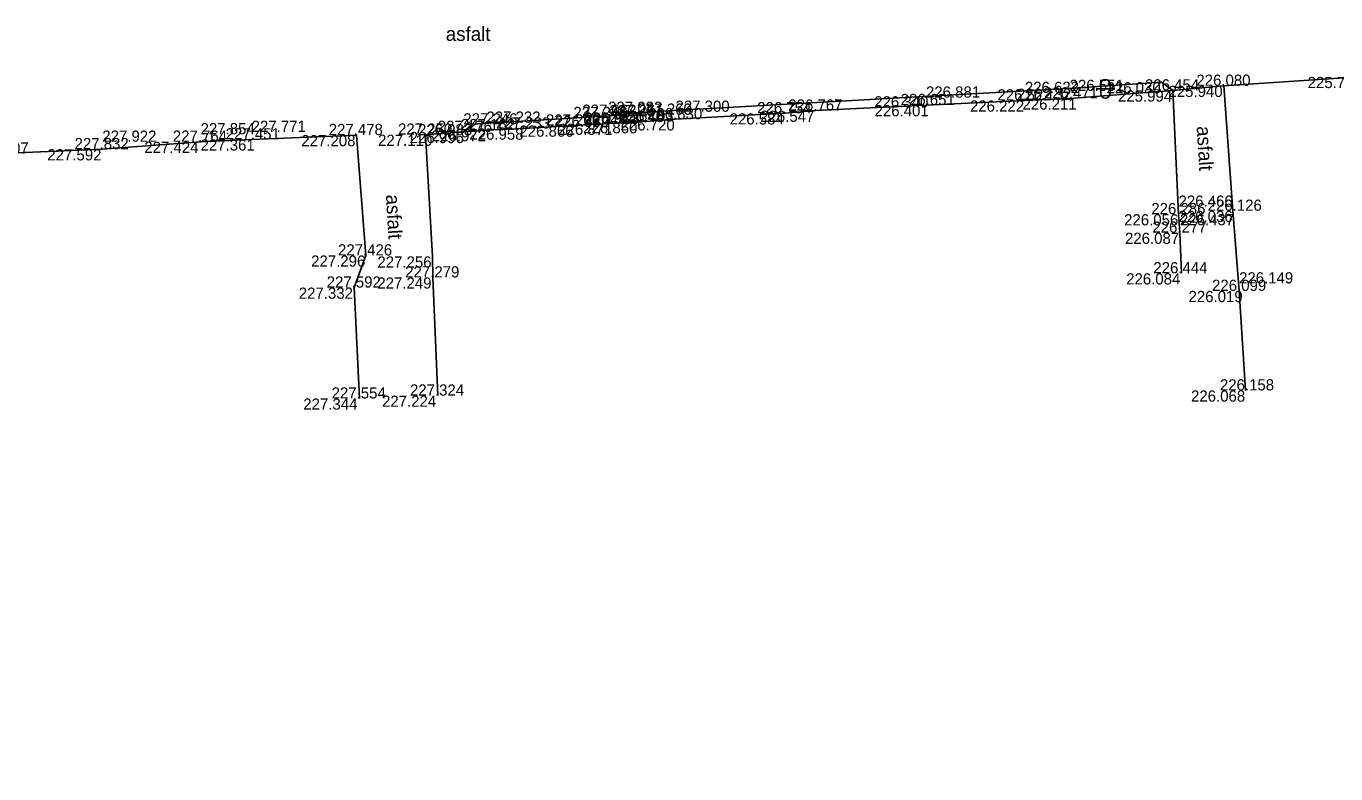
# Model space of a CAD drawing. Extents: x -599516 to -599132, y -1163668 to -1163119.
# Drawn here: x -599403.85 to -599368.79, y -1163357.69 to -1163337.65 of the extents above; entities that cross this region are included whole.
import ezdxf

# ---------------------------------------------------------------- set-up
doc = ezdxf.new("R2010")
doc.units = 0
for name, color, linetype in [('Bod-oznac1', 7, 'Continuous'), ('Bod-oznac2', 7, 'Continuous'), ('Bod-oznac3', 7, 'Continuous'), ('Bod-vyska1', 7, 'Continuous'), ('Bod-vyska2', 7, 'Continuous'), ('Bod-vyska3', 7, 'Continuous'), ('Z_cela-hrobu-dolni-linie', 7, 'Continuous'), ('Z_cela-hrobu-horni-linie', 7, 'Continuous'), ('Z_chodnik', 7, 'Continuous'), ('Z_komunikace', 7, 'Continuous'), ('Z_kultury-znacky', 7, 'Continuous'), ('Z_popis-budov-povrchu', 7, 'Continuous'), ('Z_zpevnene-plochy', 7, 'Continuous')]:
    doc.layers.add(name, color=color, linetype=linetype)

msp = doc.modelspace()

# ---------------------------------------------------------------- linework, layer by layer
at = {"layer": 'Bod-oznac1'}
for p, q in [((-599375.956, -1163339.325), (-599375.956, -1163339.325)), ((-599373.457, -1163339.151), (-599373.457, -1163339.151)), ((-599371.786, -1163339.248), (-599371.786, -1163339.248)), ((-599379.665, -1163339.528), (-599379.665, -1163339.528)), ((-599377.111, -1163339.64), (-599377.111, -1163339.64)), ((-599375.913, -1163339.587), (-599375.913, -1163339.587)), ((-599373.149, -1163339.373), (-599373.149, -1163339.373)), ((-599388.227, -1163340.052), (-599388.227, -1163340.052)), ((-599387.531, -1163339.973), (-599387.531, -1163339.973)), ((-599386.498, -1163339.909), (-599386.498, -1163339.909)), ((-599383.536, -1163339.985), (-599383.536, -1163339.985)), ((-599382.715, -1163339.914), (-599382.715, -1163339.914)), ((-599379.76, -1163339.765), (-599379.76, -1163339.765)), ((-599391.903, -1163340.274), (-599391.903, -1163340.274)), ((-599390.528, -1163340.393), (-599390.528, -1163340.393)), ((-599389.2, -1163340.313), (-599389.2, -1163340.313)), ((-599388.238, -1163340.263), (-599388.238, -1163340.263)), ((-599387.48, -1163340.223), (-599387.48, -1163340.223)), ((-599386.467, -1163340.145), (-599386.467, -1163340.145)), ((-599399.184, -1163340.747), (-599399.184, -1163340.747)), ((-599397.816, -1163340.684), (-599397.816, -1163340.684)), ((-599395.005, -1163340.569), (-599395.005, -1163340.569)), ((-599393.157, -1163340.558), (-599393.157, -1163340.558)), ((-599392.148, -1163340.484), (-599392.148, -1163340.484)), ((-599391.53, -1163340.437), (-599391.53, -1163340.437)), ((-599401.816, -1163340.947), (-599401.816, -1163340.947)), ((-599372.996, -1163342.689), (-599372.996, -1163342.689)), ((-599371.54, -1163342.598), (-599371.54, -1163342.598)), ((-599372.96, -1163343.185), (-599372.96, -1163343.185)), ((-599394.762, -1163343.795), (-599394.762, -1163343.795)), ((-599392.977, -1163343.82), (-599392.977, -1163343.82)), ((-599372.919, -1163344.273), (-599372.919, -1163344.273)), ((-599392.968, -1163344.384), (-599392.968, -1163344.384)), ((-599395.071, -1163344.655), (-599395.071, -1163344.655)), ((-599371.376, -1163344.745), (-599371.376, -1163344.745)), ((-599371.205, -1163347.412), (-599371.205, -1163347.412)), ((-599394.928, -1163347.628), (-599394.928, -1163347.628)), ((-599392.83, -1163347.551), (-599392.83, -1163347.551))]:
    msp.add_line(p, q, dxfattribs=at)
at = {"layer": 'Bod-oznac2'}
for p, q in [((-599371.786, -1163339.248), (-599371.786, -1163339.248)), ((-599377.111, -1163339.64), (-599377.111, -1163339.64)), ((-599375.913, -1163339.587), (-599375.913, -1163339.587)), ((-599373.149, -1163339.373), (-599373.149, -1163339.373)), ((-599388.227, -1163340.052), (-599388.227, -1163340.052)), ((-599387.531, -1163339.973), (-599387.531, -1163339.973)), ((-599383.536, -1163339.985), (-599383.536, -1163339.985)), ((-599382.715, -1163339.914), (-599382.715, -1163339.914)), ((-599379.76, -1163339.765), (-599379.76, -1163339.765)), ((-599390.528, -1163340.393), (-599390.528, -1163340.393)), ((-599389.2, -1163340.313), (-599389.2, -1163340.313)), ((-599388.238, -1163340.263), (-599388.238, -1163340.263)), ((-599387.48, -1163340.223), (-599387.48, -1163340.223)), ((-599386.467, -1163340.145), (-599386.467, -1163340.145)), ((-599399.184, -1163340.747), (-599399.184, -1163340.747)), ((-599397.816, -1163340.684), (-599397.816, -1163340.684)), ((-599395.005, -1163340.569), (-599395.005, -1163340.569)), ((-599393.157, -1163340.558), (-599393.157, -1163340.558)), ((-599392.148, -1163340.484), (-599392.148, -1163340.484)), ((-599391.53, -1163340.437), (-599391.53, -1163340.437)), ((-599401.816, -1163340.947), (-599401.816, -1163340.947)), ((-599372.996, -1163342.689), (-599372.996, -1163342.689)), ((-599371.54, -1163342.598), (-599371.54, -1163342.598)), ((-599372.96, -1163343.185), (-599372.96, -1163343.185)), ((-599394.762, -1163343.795), (-599394.762, -1163343.795)), ((-599372.919, -1163344.273), (-599372.919, -1163344.273)), ((-599392.968, -1163344.384), (-599392.968, -1163344.384)), ((-599395.071, -1163344.655), (-599395.071, -1163344.655)), ((-599371.376, -1163344.745), (-599371.376, -1163344.745)), ((-599371.205, -1163347.412), (-599371.205, -1163347.412)), ((-599394.928, -1163347.628), (-599394.928, -1163347.628)), ((-599392.83, -1163347.551), (-599392.83, -1163347.551))]:
    msp.add_line(p, q, dxfattribs=at)
at = {"layer": 'Bod-oznac3'}
for p, q in [((-599377.111, -1163339.64), (-599377.111, -1163339.64)), ((-599375.913, -1163339.587), (-599375.913, -1163339.587)), ((-599379.76, -1163339.765), (-599379.76, -1163339.765)), ((-599389.2, -1163340.313), (-599389.2, -1163340.313)), ((-599388.238, -1163340.263), (-599388.238, -1163340.263)), ((-599387.48, -1163340.223), (-599387.48, -1163340.223)), ((-599386.467, -1163340.145), (-599386.467, -1163340.145)), ((-599399.184, -1163340.747), (-599399.184, -1163340.747)), ((-599397.816, -1163340.684), (-599397.816, -1163340.684)), ((-599392.148, -1163340.484), (-599392.148, -1163340.484)), ((-599391.53, -1163340.437), (-599391.53, -1163340.437)), ((-599401.816, -1163340.947), (-599401.816, -1163340.947)), ((-599372.996, -1163342.689), (-599372.996, -1163342.689)), ((-599372.96, -1163343.185), (-599372.96, -1163343.185)), ((-599371.376, -1163344.745), (-599371.376, -1163344.745))]:
    msp.add_line(p, q, dxfattribs=at)
at = {"layer": 'Z_cela-hrobu-dolni-linie'}
msp.add_lwpolyline([(-599373.149, -1163339.373), (-599375.913, -1163339.587), (-599377.111, -1163339.64), (-599379.76, -1163339.765), (-599382.715, -1163339.914), (-599383.536, -1163339.985), (-599386.467, -1163340.145), (-599387.48, -1163340.223), (-599388.238, -1163340.263), (-599389.2, -1163340.313), (-599390.528, -1163340.393), (-599391.53, -1163340.437), (-599392.148, -1163340.484)], dxfattribs=at)
at = {"layer": 'Z_cela-hrobu-horni-linie'}
for p, q in [((-599392.968, -1163344.384), (-599392.83, -1163347.551)), ((-599394.928, -1163347.628), (-599395.071, -1163344.655))]:
    msp.add_line(p, q, dxfattribs=at)
for points in [[(-599371.205, -1163347.412), (-599371.376, -1163344.745), (-599371.376, -1163344.745), (-599371.54, -1163342.598), (-599371.786, -1163339.248), (-599368.171, -1163339.01)], [(-599372.919, -1163344.273), (-599372.96, -1163343.185), (-599372.96, -1163343.185), (-599372.996, -1163342.689), (-599372.996, -1163342.689), (-599373.149, -1163339.373), (-599375.913, -1163339.587), (-599375.913, -1163339.587), (-599377.111, -1163339.64), (-599377.111, -1163339.64), (-599379.76, -1163339.765), (-599379.76, -1163339.765), (-599382.715, -1163339.914), (-599382.715, -1163339.914), (-599383.536, -1163339.985), (-599383.536, -1163339.985), (-599386.467, -1163340.145), (-599386.467, -1163340.145), (-599387.48, -1163340.223), (-599388.238, -1163340.263), (-599389.2, -1163340.313), (-599389.2, -1163340.313), (-599390.528, -1163340.393), (-599391.53, -1163340.437), (-599391.53, -1163340.437), (-599392.148, -1163340.484), (-599392.148, -1163340.484), (-599393.157, -1163340.558), (-599392.977, -1163343.82)], [(-599394.762, -1163343.795), (-599395.005, -1163340.569), (-599397.816, -1163340.684), (-599397.816, -1163340.684), (-599399.184, -1163340.747), (-599399.184, -1163340.747), (-599401.816, -1163340.947), (-599401.816, -1163340.947), (-599404.501, -1163341.067), (-599407.166, -1163341.187), (-599407.166, -1163341.187), (-599409.836, -1163341.328), (-599409.836, -1163341.328), (-599411.105, -1163341.356), (-599411.105, -1163341.356), (-599415.107, -1163341.587), (-599414.932, -1163344.811)]]:
    msp.add_lwpolyline(points, dxfattribs=at)
at = {"layer": 'Z_chodnik'}
for points in [[(-599371.786, -1163339.248), (-599371.54, -1163342.598)], [(-599372.919, -1163344.273), (-599372.96, -1163343.185), (-599372.996, -1163342.689), (-599373.149, -1163339.373)], [(-599395.005, -1163340.569), (-599394.762, -1163343.795), (-599395.071, -1163344.655), (-599394.928, -1163347.628)], [(-599392.83, -1163347.551), (-599392.968, -1163344.384), (-599392.977, -1163343.82), (-599393.157, -1163340.558)], [(-599371.54, -1163342.598), (-599371.376, -1163344.745), (-599371.205, -1163347.412)]]:
    msp.add_lwpolyline(points, dxfattribs=at)
at = {"layer": 'Z_komunikace'}
for points in [[(-599368.171, -1163339.01), (-599371.786, -1163339.248)], [(-599373.149, -1163339.373), (-599373.457, -1163339.151), (-599375.956, -1163339.325), (-599379.665, -1163339.528), (-599386.498, -1163339.909), (-599387.531, -1163339.973), (-599388.227, -1163340.052), (-599391.903, -1163340.274), (-599392.148, -1163340.484), (-599393.157, -1163340.558)], [(-599371.786, -1163339.248), (-599373.149, -1163339.373)], [(-599395.005, -1163340.569), (-599397.816, -1163340.684), (-599399.184, -1163340.747), (-599401.816, -1163340.947), (-599404.501, -1163341.067), (-599407.166, -1163341.187), (-599409.836, -1163341.328), (-599411.105, -1163341.356), (-599415.107, -1163341.587), (-599416.642, -1163341.688), (-599419.861, -1163341.845), (-599420.373, -1163341.876), (-599423.6, -1163342.149), (-599423.455, -1163344.945), (-599423.306, -1163347.573), (-599423.234, -1163350.209), (-599423.143, -1163351.541), (-599423.035, -1163354.153), (-599422.855, -1163356.822), (-599422.699, -1163359.477), (-599422.609, -1163360.938), (-599422.473, -1163363.618), (-599422.323, -1163366.296), (-599422.171, -1163369.012)]]:
    msp.add_lwpolyline(points, dxfattribs=at)
at = {"layer": 'Z_kultury-znacky'}
for p, q in [((-599375.206, -1163339.331), (-599374.706, -1163339.331)), ((-599375.081, -1163339.206), (-599375.081, -1163339.456)), ((-599374.831, -1163339.206), (-599374.831, -1163339.456))]:
    msp.add_line(p, q, dxfattribs=at)
for centre, start, end in [((-599374.956, -1163339.206), 0, 180), ((-599374.956, -1163339.456), 180, 0)]:
    msp.add_arc(centre, 0.125, start, end, dxfattribs=at)
at = {"layer": 'Z_zpevnene-plochy'}
for p, q in [((-599388.238, -1163340.263), (-599388.227, -1163340.052)), ((-599387.48, -1163340.223), (-599387.531, -1163339.973)), ((-599387.48, -1163340.223), (-599388.238, -1163340.263))]:
    msp.add_line(p, q, dxfattribs=at)
msp.add_lwpolyline([(-599387.48, -1163340.223), (-599387.531, -1163339.973), (-599388.227, -1163340.052), (-599388.238, -1163340.263)], dxfattribs=at)

# ---------------------------------------------------------------- texts
at = {"layer": 'Bod-vyska1'}
for s, p in [('225.761', (-599369.539, -1163339.31)), ('226.132', (-599377.322, -1163339.625)), ('226.030', (-599374.923, -1163339.451)), ('225.940', (-599373.266, -1163339.548)), ('226.340', (-599381.145, -1163339.828)), ('226.222', (-599378.581, -1163339.94)), ('226.211', (-599377.175, -1163339.887)), ('225.994', (-599374.619, -1163339.673)), ('226.832', (-599389.697, -1163340.352)), ('226.813', (-599388.897, -1163340.273)), ('226.703', (-599387.968, -1163340.209)), ('226.584', (-599385.018, -1163340.285)), ('226.547', (-599384.198, -1163340.214)), ('226.401', (-599381.136, -1163340.065)), ('226.983', (-599393.362, -1163340.574)), ('226.958', (-599391.987, -1163340.693)), ('226.866', (-599390.647, -1163340.613)), ('226.871', (-599389.606, -1163340.563)), ('226.860', (-599388.937, -1163340.523)), ('226.720', (-599387.937, -1163340.445)), ('227.424', (-599400.69, -1163341.047)), ('227.361', (-599399.184, -1163340.984)), ('227.208', (-599396.486, -1163340.869)), ('227.110', (-599394.431, -1163340.858)), ('226.996', (-599393.584, -1163340.784)), ('226.972', (-599392.991, -1163340.737)), ('227.592', (-599403.288, -1163341.247)), ('226.056', (-599374.453, -1163342.989)), ('226.036', (-599372.997, -1163342.898)), ('226.087', (-599374.43, -1163343.485)), ('227.296', (-599396.223, -1163344.095)), ('227.256', (-599394.449, -1163344.12)), ('226.084', (-599374.399, -1163344.573)), ('227.249', (-599394.451, -1163344.684)), ('227.332', (-599396.554, -1163344.955)), ('226.019', (-599372.729, -1163345.045)), ('226.068', (-599372.662, -1163347.712)), ('227.344', (-599396.434, -1163347.928)), ('227.224', (-599394.325, -1163347.851))]:
    msp.add_text(s, height=0.3, dxfattribs=at).set_placement(p)
at = {"layer": 'Bod-vyska2'}
for s, p in [('226.080', (-599372.519, -1163339.248)), ('226.522', (-599377.846, -1163339.64)), ('226.471', (-599376.603, -1163339.587)), ('226.454', (-599373.895, -1163339.373)), ('227.083', (-599388.272, -1163339.973)), ('226.754', (-599384.278, -1163339.985)), ('226.767', (-599383.446, -1163339.914)), ('226.651', (-599380.437, -1163339.765)), ('227.206', (-599389.935, -1163340.313)), ('227.062', (-599388.962, -1163340.052)), ('226.981', (-599388.915, -1163340.263)), ('227.040', (-599388.225, -1163340.223)), ('226.830', (-599387.201, -1163340.145)), ('227.451', (-599398.511, -1163340.684)), ('227.478', (-599395.753, -1163340.569)), ('227.250', (-599393.898, -1163340.558)), ('227.176', (-599392.833, -1163340.484)), ('227.162', (-599392.214, -1163340.437)), ('227.233', (-599391.27, -1163340.393)), ('227.907', (-599405.237, -1163341.067)), ('227.832', (-599402.558, -1163340.947)), ('227.764', (-599399.927, -1163340.747)), ('226.286', (-599373.725, -1163342.689)), ('226.126', (-599372.217, -1163342.598)), ('226.277', (-599373.697, -1163343.185)), ('227.426', (-599395.504, -1163343.795)), ('227.279', (-599393.705, -1163344.384)), ('226.444', (-599373.671, -1163344.273)), ('227.592', (-599395.807, -1163344.655)), ('226.099', (-599372.099, -1163344.745)), ('227.554', (-599395.675, -1163347.628)), ('227.324', (-599393.577, -1163347.551)), ('226.158', (-599371.888, -1163347.412))]:
    msp.add_text(s, height=0.3, dxfattribs=at).set_placement(p)
at = {"layer": 'Bod-vyska3'}
for s, p in [('226.881', (-599379.76, -1163339.565)), ('226.622', (-599377.111, -1163339.44)), ('226.551', (-599375.913, -1163339.387)), ('227.300', (-599386.467, -1163339.945)), ('227.246', (-599392.148, -1163340.284)), ('227.232', (-599391.53, -1163340.237)), ('227.246', (-599389.2, -1163340.113)), ('227.251', (-599388.238, -1163340.063)), ('227.260', (-599387.48, -1163340.023)), ('227.854', (-599399.184, -1163340.547)), ('227.771', (-599397.816, -1163340.484)), ('227.922', (-599401.816, -1163340.747)), ('226.466', (-599372.996, -1163342.489)), ('226.437', (-599372.96, -1163342.985)), ('226.149', (-599371.376, -1163344.545))]:
    msp.add_text(s, height=0.3, dxfattribs=at).set_placement(p)
at = {"layer": 'Z_popis-budov-povrchu'}
msp.add_text('asfalt', height=0.375, dxfattribs=at).set_placement((-599392.618, -1163338.045))
for p in [(-599372.511, -1163340.338), (-599394.224, -1163342.171)]:
    msp.add_text('asfalt', height=0.375, rotation=273.4503, dxfattribs=at).set_placement(p)

doc.saveas('drawing.dxf')
